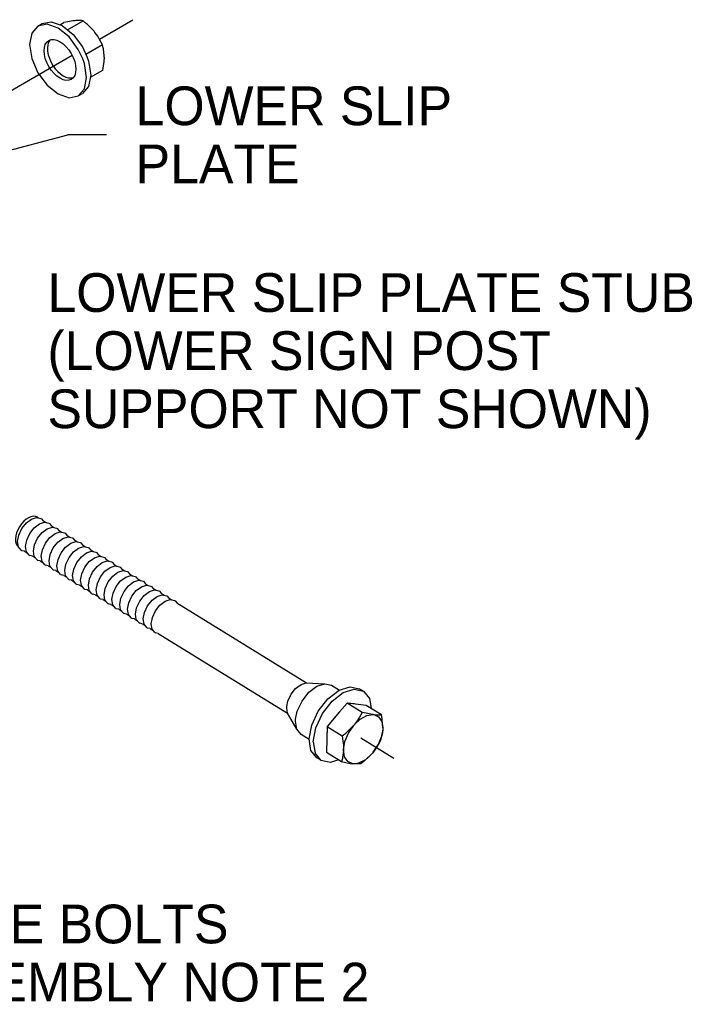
# Model space of a CAD drawing. Extents: x 99862 to 103151, y 99997 to 117076.
# Drawn here: x 102277.4 to 102555.1, y 103239.7 to 103649.9 of the extents above; entities that cross this region are included whole.
import ezdxf

# ---------------------------------------------------------------- set-up
doc = ezdxf.new("R2010")
doc.units = 0
for name, color, linetype in [('Default', 7, 'Continuous'), ('Level 13', 7, 'Continuous'), ('Level 15', 7, 'Continuous'), ('Level 20', 7, 'Continuous'), ('Level 3', 7, 'Continuous'), ('Level 5', 7, 'Continuous'), ('Level 9', 7, 'Continuous')]:
    doc.layers.add(name, color=color, linetype=linetype)

msp = doc.modelspace()

# ---------------------------------------------------------------- linework, layer by layer
at = {"layer": 'Default'}
for p, q in [((102277.96, 103430.87), (102278.23, 103430.7)), ((102279.29, 103430.47), (102278.23, 103430.7)), ((102281.2, 103428.87), (102281.47, 103428.71)), ((102282.53, 103428.47), (102281.47, 103428.71)), ((102284.45, 103426.88), (102284.72, 103426.71)), ((102285.78, 103426.47), (102284.72, 103426.71)), ((102287.69, 103424.88), (102287.96, 103424.71)), ((102289.02, 103424.48), (102287.96, 103424.71)), ((102290.94, 103422.88), (102291.21, 103422.72)), ((102292.26, 103422.48), (102291.21, 103422.72)), ((102294.18, 103420.89), (102294.45, 103420.72)), ((102295.51, 103420.49), (102294.45, 103420.72)), ((102297.42, 103418.89), (102297.7, 103418.73)), ((102298.75, 103418.49), (102297.7, 103418.73)), ((102300.67, 103416.9), (102300.94, 103416.73)), ((102302, 103416.49), (102300.94, 103416.73)), ((102303.91, 103414.9), (102304.19, 103414.73)), ((102305.24, 103414.5), (102304.19, 103414.73)), ((102307.16, 103412.9), (102307.43, 103412.74)), ((102308.49, 103412.5), (102307.43, 103412.74)), ((102310.4, 103410.91), (102310.68, 103410.74)), ((102311.73, 103410.51), (102310.68, 103410.74)), ((102313.65, 103408.91), (102313.92, 103408.75)), ((102314.98, 103408.51), (102313.92, 103408.75)), ((102316.89, 103406.92), (102317.16, 103406.75)), ((102318.22, 103406.51), (102317.16, 103406.75)), ((102320.14, 103404.92), (102320.41, 103404.75)), ((102321.47, 103404.52), (102320.41, 103404.75)), ((102323.38, 103402.92), (102323.65, 103402.76)), ((102324.71, 103402.52), (102323.65, 103402.76)), ((102326.63, 103400.93), (102326.9, 103400.76)), ((102327.96, 103400.53), (102326.9, 103400.76)), ((102329.87, 103398.93), (102330.14, 103398.77)), ((102331.2, 103398.53), (102330.14, 103398.77)), ((102333.12, 103396.94), (102333.39, 103396.77)), ((102334.45, 103396.53), (102333.39, 103396.77))]:
    msp.add_line(p, q, dxfattribs=at)
for points in [[(102277.96, 103430.87), (102276.81, 103432.27), (102276.45, 103434.45), (102276.94, 103437.1), (102278.21, 103439.8), (102280.05, 103442.14), (102282.19, 103443.77), (102284.3, 103444.44), (102286.06, 103444.05), (102286.33, 103443.88), (102287.02, 103443.04)], [(102281.2, 103428.87), (102280.05, 103430.27), (102279.7, 103432.46), (102280.19, 103435.1), (102281.45, 103437.8), (102283.29, 103440.15), (102285.43, 103441.78), (102287.54, 103442.45), (102289.31, 103442.05), (102289.58, 103441.88), (102290.27, 103441.05)], [(102284.45, 103426.88), (102283.3, 103428.27), (102282.94, 103430.46), (102283.43, 103433.11), (102284.69, 103435.81), (102286.54, 103438.15), (102288.68, 103439.78), (102290.79, 103440.45), (102292.55, 103440.06), (102292.82, 103439.89), (102293.51, 103439.05)], [(102287.69, 103424.88), (102286.54, 103426.28), (102286.19, 103428.47), (102286.68, 103431.11), (102287.94, 103433.81), (102289.78, 103436.15), (102291.92, 103437.78), (102294.03, 103438.45), (102295.8, 103438.06), (102296.07, 103437.89), (102296.76, 103437.05)], [(102290.94, 103422.88), (102289.79, 103424.28), (102289.43, 103426.47), (102289.92, 103429.11), (102291.18, 103431.81), (102293.02, 103434.16), (102295.16, 103435.79), (102297.28, 103436.46), (102299.04, 103436.06), (102299.31, 103435.9), (102300, 103435.06)], [(102294.18, 103420.89), (102293.03, 103422.29), (102292.68, 103424.47), (102293.17, 103427.12), (102294.43, 103429.82), (102296.27, 103432.16), (102298.41, 103433.79), (102300.52, 103434.46), (102302.29, 103434.07), (102302.56, 103433.9), (102303.25, 103433.06)], [(102297.42, 103418.89), (102296.28, 103420.29), (102295.92, 103422.48), (102296.41, 103425.12), (102297.67, 103427.82), (102299.51, 103430.17), (102301.65, 103431.8), (102303.77, 103432.46), (102305.53, 103432.07), (102305.8, 103431.9), (102306.49, 103431.07)], [(102300.67, 103416.9), (102299.52, 103418.29), (102299.17, 103420.48), (102299.66, 103423.13), (102300.92, 103425.83), (102302.76, 103428.17), (102304.9, 103429.8), (102307.01, 103430.47), (102308.78, 103430.07), (102309.05, 103429.91), (102309.74, 103429.07)], [(102303.91, 103414.9), (102302.77, 103416.3), (102302.41, 103418.49), (102302.9, 103421.13), (102304.16, 103423.83), (102306, 103426.17), (102308.14, 103427.8), (102310.26, 103428.47), (102312.02, 103428.08), (102312.29, 103427.91), (102312.98, 103427.07)], [(102307.16, 103412.9), (102306.01, 103414.3), (102305.66, 103416.49), (102306.15, 103419.13), (102307.41, 103421.83), (102309.25, 103424.18), (102311.39, 103425.81), (102313.5, 103426.48), (102315.27, 103426.08), (102315.54, 103425.92), (102316.22, 103425.08)], [(102310.4, 103410.91), (102309.26, 103412.31), (102308.9, 103414.49), (102309.39, 103417.14), (102310.65, 103419.84), (102312.49, 103422.18), (102314.63, 103423.81), (102316.75, 103424.48), (102318.51, 103424.09), (102318.78, 103423.92), (102319.47, 103423.08)], [(102313.65, 103408.91), (102312.5, 103410.31), (102312.15, 103412.5), (102312.64, 103415.14), (102313.9, 103417.84), (102315.74, 103420.19), (102317.88, 103421.82), (102319.99, 103422.48), (102321.75, 103422.09), (102322.03, 103421.92), (102322.71, 103421.09)], [(102316.89, 103406.92), (102315.75, 103408.31), (102315.39, 103410.5), (102315.88, 103413.15), (102317.14, 103415.85), (102318.98, 103418.19), (102321.12, 103419.82), (102323.24, 103420.49), (102325, 103420.09), (102325.27, 103419.93), (102325.96, 103419.09)], [(102320.14, 103404.92), (102318.99, 103406.32), (102318.63, 103408.51), (102319.13, 103411.15), (102320.39, 103413.85), (102322.23, 103416.19), (102324.37, 103417.82), (102326.48, 103418.49), (102328.24, 103418.1), (102328.52, 103417.93), (102329.2, 103417.09)], [(102323.38, 103402.92), (102322.23, 103404.32), (102321.88, 103406.51), (102322.37, 103409.15), (102323.63, 103411.85), (102325.47, 103414.2), (102327.61, 103415.83), (102329.72, 103416.5), (102331.49, 103416.1), (102331.76, 103415.94), (102332.45, 103415.1)], [(102326.63, 103400.93), (102325.48, 103402.33), (102325.12, 103404.51), (102325.61, 103407.16), (102326.88, 103409.86), (102328.72, 103412.2), (102330.86, 103413.83), (102332.97, 103414.5), (102334.73, 103414.11), (102335.01, 103413.94), (102335.69, 103413.1)], [(102329.87, 103398.93), (102328.72, 103400.33), (102328.37, 103402.52), (102328.86, 103405.16), (102330.12, 103407.86), (102331.96, 103410.21), (102334.1, 103411.84), (102336.21, 103412.5), (102337.98, 103412.11), (102338.25, 103411.94), (102338.94, 103411.11)], [(102333.12, 103396.94), (102331.97, 103398.33), (102331.61, 103400.52), (102332.1, 103403.17), (102333.37, 103405.87), (102335.21, 103408.21), (102337.35, 103409.84), (102339.46, 103410.51), (102341.22, 103410.11), (102341.49, 103409.95), (102342.18, 103409.11)]]:
    msp.add_lwpolyline(points, dxfattribs=at)
at = {"layer": 'Level 13'}
for p, q in [((102293.91, 103647.84), (102295.56, 103648.8)), ((102293.91, 103647.84), (102295.56, 103648.8)), ((102297.03, 103645.76), (102303.52, 103649.51)), ((102297.03, 103645.76), (102303.52, 103649.51)), ((102311.48, 103639.6), (102304.66, 103635.67)), ((102311.48, 103639.6), (102304.66, 103635.67))]:
    msp.add_line(p, q, dxfattribs=at)
for points in [[(102284.83, 103647.36), (102286.52, 103648.34), (102290.35, 103649.08), (102294.86, 103647.51), (102299.37, 103643.87), (102303.2, 103638.71), (102305.07, 103634.81), (102305.76, 103632.81), (102306.65, 103627.08), (102305.76, 103622.39), (102303.2, 103619.45)], [(102301.51, 103618.47), (102304.06, 103621.41), (102304.96, 103626.11), (102304.06, 103631.84), (102303.38, 103633.83), (102301.51, 103637.73), (102297.68, 103642.89), (102293.17, 103646.54), (102288.65, 103648.11), (102284.83, 103647.36)], [(102312.19, 103634.52), (102312.19, 103634.9), (102312.19, 103635.07), (102311.85, 103637.92), (102311.8, 103638.34), (102311.48, 103639.6), (102310.45, 103641.48), (102309.53, 103643.16), (102308.4, 103644.73), (102308.02, 103645.2), (102307.93, 103645.31), (102305.28, 103647.99), (102304.94, 103648.33), (102303.52, 103649.51), (102302.87, 103649.59), (102302.48, 103649.59), (102300.88, 103649.61), (102300.42, 103649.58), (102300.08, 103649.55), (102299.18, 103649.44), (102297.19, 103649.09), (102295.56, 103648.8)], [(102312.19, 103634.52), (102312.19, 103634.9), (102312.19, 103635.07), (102311.85, 103637.92), (102311.8, 103638.34), (102311.48, 103639.6), (102310.45, 103641.48), (102309.53, 103643.16), (102308.4, 103644.73), (102308.02, 103645.2), (102307.93, 103645.31), (102305.28, 103647.99), (102304.94, 103648.33), (102303.52, 103649.51), (102302.87, 103649.59), (102302.48, 103649.59), (102300.88, 103649.61), (102300.42, 103649.58), (102300.08, 103649.55), (102299.18, 103649.44), (102297.19, 103649.09), (102295.56, 103648.8)], [(102284.83, 103647.36), (102282.27, 103644.42), (102281.37, 103639.73), (102282.27, 103634), (102284.83, 103628.1), (102288.65, 103622.94), (102293.17, 103619.3), (102297.68, 103617.73), (102301.51, 103618.47), (102303.2, 103619.45)], [(102312.19, 103634.52), (102312.1, 103632.76), (102311.8, 103630.95), (102311.48, 103628.99), (102306.47, 103626.09)], [(102312.19, 103634.52), (102312.1, 103632.76), (102311.8, 103630.95), (102311.48, 103628.99), (102306.47, 103626.09)]]:
    msp.add_lwpolyline(points, dxfattribs=at)
msp.add_ellipse((102293.95, 103633.34), major_axis=(4.63, -8.02), ratio=0.57735, dxfattribs=at)
for centre, major_axis, start_param, end_param in [((102295.3, 103634.37), (4.63, -8.02), 3.375303, 6.19973), ((102280.77, 103438.34), (3.82, 6.2), 6.283173, 9.404959)]:
    msp.add_ellipse(centre, major_axis=major_axis, ratio=0.57735, start_param=start_param, end_param=end_param, dxfattribs=at)
at = {"layer": 'Level 15'}
for p, q in [((102310.22, 103641.89), (102324.07, 103649.91)), ((102223.38, 103591.63), (102298.94, 103635.36)), ((102223.49, 103582.81), (102297.17, 103602.42)), ((102313.17, 103602.42), (102297.17, 103602.42)), ((102431.88, 103344.89), (102418.22, 103353.22))]:
    msp.add_line(p, q, dxfattribs=at)
at = {"layer": 'Level 3'}
for p, q in [((102421.82, 103369.69), (102422.48, 103365.61)), ((102398.57, 103351.8), (102399.34, 103347.05)), ((102401.82, 103344.02), (102399.34, 103347.05))]:
    msp.add_line(p, q, dxfattribs=at)
for points in [[(102410.96, 103372.09), (102415.53, 103373.56), (102415.53, 103373.56)], [(102415.53, 103373.56), (102419.34, 103372.72), (102419.34, 103372.72)], [(102406.34, 103368.53), (102410.96, 103372.09), (102410.96, 103372.09)], [(102419.34, 103372.72), (102421.82, 103369.69), (102421.82, 103369.69)], [(102402.36, 103363.43), (102406.34, 103368.53), (102406.34, 103368.53)], [(102399.63, 103357.55), (102402.36, 103363.43), (102402.36, 103363.43)], [(102398.57, 103351.8), (102398.57, 103351.8), (102399.63, 103357.55), (102399.63, 103357.55)], [(102405.63, 103343.18), (102401.82, 103344.02), (102401.82, 103344.02)], [(102409.16, 103344.31), (102405.63, 103343.18), (102405.63, 103343.18)]]:
    msp.add_lwpolyline(points, dxfattribs=at)
at = {"layer": 'Level 5'}
for p, q in [((102284.58, 103444.54), (102285, 103444.28)), ((102287.02, 103443.04), (102288.25, 103442.29)), ((102290.27, 103441.05), (102291.49, 103440.29)), ((102293.51, 103439.05), (102294.74, 103438.3)), ((102296.76, 103437.05), (102297.98, 103436.3)), ((102300, 103435.06), (102301.23, 103434.3)), ((102303.25, 103433.06), (102304.47, 103432.31)), ((102306.49, 103431.07), (102307.72, 103430.31)), ((102309.74, 103429.07), (102310.96, 103428.32)), ((102312.98, 103427.07), (102314.21, 103426.32)), ((102316.22, 103425.08), (102317.45, 103424.32)), ((102319.47, 103423.08), (102320.7, 103422.33)), ((102322.71, 103421.09), (102323.94, 103420.33)), ((102325.96, 103419.09), (102327.19, 103418.34)), ((102329.2, 103417.09), (102330.43, 103416.34)), ((102332.45, 103415.1), (102333.68, 103414.34)), ((102335.69, 103413.1), (102336.92, 103412.35)), ((102338.94, 103411.11), (102340.16, 103410.35)), ((102342.18, 103409.11), (102395.73, 103376.17)), ((102419.34, 103372.72), (102417.6, 103373.63))]:
    msp.add_line(p, q, dxfattribs=at)
for points in [[(102279.29, 103430.47), (102280.51, 103429.71)], [(102282.53, 103428.47), (102283.76, 103427.71)], [(102285.78, 103426.47), (102287, 103425.72)], [(102289.02, 103424.48), (102290.25, 103423.72)], [(102292.26, 103422.48), (102293.49, 103421.73)], [(102295.51, 103420.49), (102296.74, 103419.73)], [(102298.75, 103418.49), (102299.98, 103417.73)], [(102302, 103416.49), (102303.23, 103415.74)], [(102305.24, 103414.5), (102306.47, 103413.74)], [(102308.49, 103412.5), (102309.72, 103411.75)], [(102311.73, 103410.51), (102312.96, 103409.75)], [(102314.98, 103408.51), (102316.2, 103407.75)], [(102318.22, 103406.51), (102319.45, 103405.76)], [(102321.47, 103404.52), (102322.69, 103403.76)], [(102324.71, 103402.52), (102325.94, 103401.77)], [(102327.96, 103400.53), (102329.18, 103399.77)], [(102331.2, 103398.53), (102332.43, 103397.77)], [(102334.45, 103396.53), (102388, 103363.59)], [(102391.79, 103356.94), (102387.98, 103363.61), (102387.98, 103363.61), (102387.61, 103365.87), (102387.65, 103366.42), (102388.12, 103368.6), (102389.42, 103371.38), (102391.32, 103373.8), (102393.53, 103375.48), (102395.71, 103376.17), (102395.71, 103376.17), (102403.38, 103375.78)], [(102396.92, 103352.72), (102393.57, 103354.78), (102391.79, 103356.94), (102391.24, 103360.32), (102391.29, 103361.16), (102392, 103364.42), (102393.95, 103368.6), (102396.8, 103372.22), (102400.11, 103374.75), (102403.38, 103375.78), (102406.11, 103375.17), (102409.47, 103373.11)], [(102401.56, 103344.33), (102400.12, 103345.22), (102397.64, 103348.23), (102396.88, 103352.95), (102397.94, 103358.65), (102400.66, 103364.47), (102404.62, 103369.53), (102409.24, 103373.04), (102413.79, 103374.48), (102417.6, 103373.63)]]:
    msp.add_lwpolyline(points, dxfattribs=at)
at = {"layer": 'Level 9'}
msp.add_line((102418.8, 103363.92), (102412.54, 103367.77), dxfattribs=at)
msp.add_line((102418.8, 103363.92), (102412.54, 103367.77), dxfattribs=at)
for points in [[(102415.61, 103367.41), (102412.54, 103367.77), (102409.5, 103364.2)], [(102416.02, 103367.36), (102412.54, 103367.77), (102409.5, 103364.2)], [(102427.3, 103357.5), (102427.3, 103357.62), (102427.05, 103360.91), (102427.02, 103361.33), (102426.74, 103362.98), (102420.48, 103366.83), (102416.02, 103367.36)], [(102427.3, 103357.5), (102427.3, 103357.62), (102427.05, 103360.91), (102427.02, 103361.33), (102426.74, 103362.98), (102420.48, 103366.83), (102416.02, 103367.36)], [(102409.5, 103364.2), (102404.31, 103358.09), (102404.16, 103352.81)], [(102409.35, 103364.02), (102404.31, 103358.09), (102404.17, 103353.21)], [(102416.76, 103360.44), (102415.48, 103358.76), (102418.04, 103361.16), (102420.78, 103362.66), (102423.3, 103363.04), (102422.4, 103363.17), (102420.43, 103363.58), (102418.8, 103363.92), (102417.65, 103361.96), (102416.76, 103360.44)], [(102416.76, 103360.44), (102415.48, 103358.76), (102418.04, 103361.16), (102420.78, 103362.66), (102423.3, 103363.04), (102422.4, 103363.17), (102420.43, 103363.58), (102418.8, 103363.92), (102417.65, 103361.96), (102416.76, 103360.44)], [(102423.3, 103363.04), (102423.64, 103363), (102424.09, 103362.96), (102425.7, 103362.93), (102426.09, 103362.92), (102426.74, 103362.98)], [(102423.3, 103363.04), (102423.64, 103363), (102424.09, 103362.96), (102425.7, 103362.93), (102426.09, 103362.92), (102426.74, 103362.98)], [(102423.64, 103363), (102425.59, 103362.11), (102426.87, 103360.19), (102427.3, 103357.5)], [(102423.64, 103363), (102425.59, 103362.11), (102426.87, 103360.19), (102427.3, 103357.5)], [(102404.31, 103358.09), (102410.57, 103354.24), (102412.01, 103355.37), (102412.41, 103355.75), (102415.09, 103358.31), (102415.29, 103358.54), (102415.48, 103358.76)], [(102404.31, 103358.09), (102410.57, 103354.24), (102412.01, 103355.37), (102412.41, 103355.75), (102415.09, 103358.31), (102415.29, 103358.54), (102415.48, 103358.76)], [(102414.94, 103342.73), (102412.9, 103343.58), (102411.54, 103345.56), (102411.12, 103348.44), (102411.68, 103351.86), (102413.16, 103355.41), (102415.29, 103358.54)], [(102414.94, 103342.73), (102412.9, 103343.58), (102411.54, 103345.56), (102411.12, 103348.44), (102411.68, 103351.86), (102413.16, 103355.41), (102415.29, 103358.54)], [(102427.28, 103357), (102426.69, 103353.75), (102425.25, 103350.35), (102423.17, 103347.28)], [(102427.28, 103357), (102426.69, 103353.75), (102425.25, 103350.35), (102423.17, 103347.28)], [(102427.3, 103357.5), (102427.28, 103357), (102427.14, 103355.42), (102426.81, 103353.98), (102426.44, 103352.37)], [(102427.3, 103357.5), (102427.28, 103357), (102427.14, 103355.42), (102426.81, 103353.98), (102426.44, 103352.37)], [(102404.16, 103352.81), (102404.01, 103347.48), (102410.27, 103343.63), (102412.09, 103343.25), (102413.87, 103342.88), (102414.94, 103342.73)], [(102404.16, 103352.81), (102404.01, 103347.48), (102410.27, 103343.63), (102412.09, 103343.25), (102413.87, 103342.88), (102414.94, 103342.73)], [(102410.57, 103354.24), (102410.86, 103352.07), (102411.07, 103350.51), (102411.1, 103348.45), (102411.1, 103348.14), (102410.68, 103345.25), (102410.63, 103344.89), (102410.27, 103343.63)], [(102410.57, 103354.24), (102410.86, 103352.07), (102411.07, 103350.51), (102411.1, 103348.45), (102411.1, 103348.14), (102410.68, 103345.25), (102410.63, 103344.89), (102410.27, 103343.63)], [(102422.88, 103346.93), (102423.17, 103347.28), (102423.31, 103347.44), (102425.33, 103350.41), (102425.63, 103350.85), (102426.44, 103352.37)], [(102422.88, 103346.93), (102423.17, 103347.28), (102423.31, 103347.44), (102425.33, 103350.41), (102425.63, 103350.85), (102426.44, 103352.37)], [(102422.88, 103346.93), (102421.47, 103345.44), (102419.9, 103344.12), (102418.21, 103342.7), (102417.56, 103342.64), (102417.1, 103342.62), (102417.07, 103342.62), (102414.94, 103342.73)], [(102414.94, 103342.73), (102417.48, 103343.04), (102420.26, 103344.52), (102422.88, 103346.93)], [(102422.88, 103346.93), (102421.47, 103345.44), (102419.9, 103344.12), (102418.21, 103342.7), (102417.56, 103342.64), (102417.1, 103342.62), (102417.07, 103342.62), (102414.94, 103342.73)], [(102414.94, 103342.73), (102417.48, 103343.04), (102420.26, 103344.52), (102422.88, 103346.93)]]:
    msp.add_lwpolyline(points, dxfattribs=at)

# ---------------------------------------------------------------- texts
at = {"layer": 'Level 20'}
for s, p in [('LOWER SLIP ', (102325.17, 103606.42)), ('PLATE', (102325.17, 103582.42)), ('LOWER SLIP PLATE STUB', (102288.75, 103529.3)), ('(LOWER SIGN POST', (102288.75, 103505.3)), ('SUPPORT NOT SHOWN)', (102288.75, 103481.3))]:
    msp.add_text(s, height=16, dxfattribs=at).set_placement(p)
for s, p in [('SLIP PLATE BOLTS ', (102167.34, 103268.54)), ('(SEE ASSEMBLY NOTE 2', (102167.34, 103244.54))]:
    msp.add_text(s, height=16, rotation=360, dxfattribs=at).set_placement(p)

doc.saveas('drawing.dxf')
